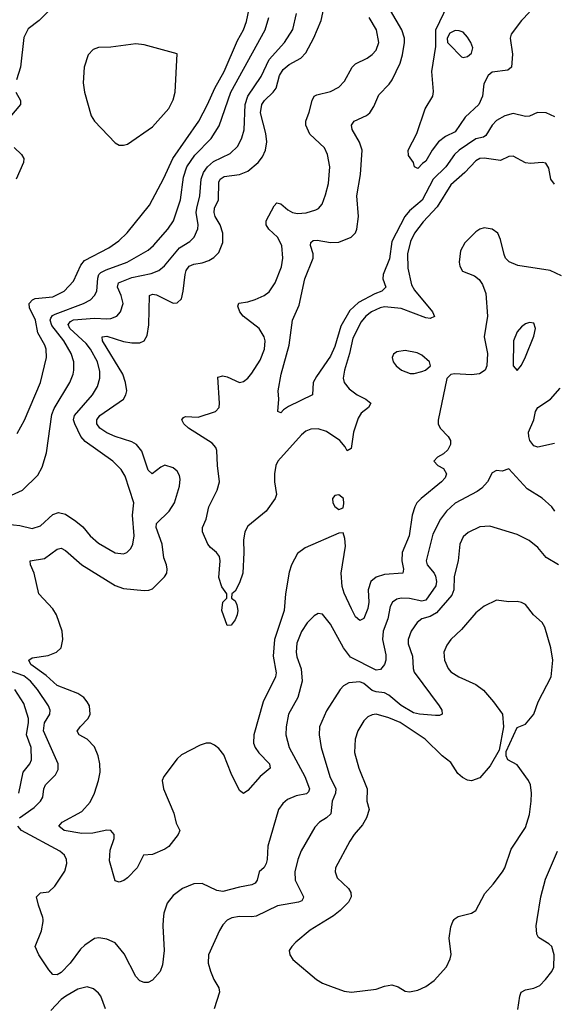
# Model space of a CAD drawing. Header units: inches. Extents: x 1682530 to 1839546, y 640742 to 791647.
# Tile 674 of 923: x 1782990 to 1785569, y 719591 to 724339. Entities that reach past the tile are written whole.
import ezdxf

# ---------------------------------------------------------------- set-up
doc = ezdxf.new("R2010")
doc.units = ezdxf.units.IN
doc.header["$MEASUREMENT"] = 0
doc.layers.add('B7781', color=7, linetype='Continuous')
doc.layers.add('B7782', color=7, linetype='Continuous')

msp = doc.modelspace()

# ---------------------------------------------------------------- linework, layer by layer
at = {"layer": 'B7781', "color": 5}
for points, elevation in [([(1783682.4, 720000), (1783679.8, 719970), (1783686.8, 719850), (1783678.5, 719781.5), (1783666.7, 719750), (1783630, 719707.3), (1783610, 719696.2), (1783590, 719695.6), (1783570, 719703.6), (1783550, 719725.1), (1783494.1, 719834.1), (1783450, 719888.3), (1783410, 719905.1), (1783371.8, 719911.8), (1783350, 719908.7), (1783303.6, 719876.4), (1783283.1, 719856.9), (1783232.9, 719790), (1783190, 719745.1), (1783170, 719733), (1783150, 719734.5), (1783130, 719757), (1783082.6, 719830), (1783064, 719870), (1783095.1, 719944.9), (1783103.4, 719990), (1783102.6, 720000)], 640), ([(1783997.4, 720000), (1783990, 719996.3), (1783970, 719974), (1783952.9, 719947.1), (1783900.7, 719830), (1783899.7, 719790), (1783910, 719750.8), (1783926, 719710), (1783950.4, 719670), (1783953.7, 719650), (1783928.2, 719570)], 660), ([(1784475.1, 720000), (1784391, 719949), (1784322.4, 719890), (1784302.4, 719870), (1784290.5, 719850), (1784293.4, 719830), (1784307.3, 719807.3), (1784421.6, 719710), (1784450, 719692.9), (1784490, 719678), (1784554.7, 719654.7), (1784590, 719648.9), (1784710, 719664.2), (1784750, 719678.4), (1784784.5, 719684.5), (1784815.2, 719675.2), (1784850, 719654.8), (1784870.9, 719650.9), (1784910, 719659.1), (1784950, 719677.1), (1784990, 719706.4), (1785048.6, 719771.4), (1785066.9, 719810), (1785070.9, 719830.9), (1785062.2, 719910), (1785070, 719964.7), (1785079.6, 719990), (1785086.6, 720000)], 680), ([(1785393.9, 719566.1), (1785402, 719630), (1785409.3, 719650), (1785430, 719661.6), (1785470, 719668.8), (1785498.9, 719681.1), (1785526.6, 719710), (1785556.9, 719750), (1785566.3, 719770), (1785568.3, 719830), (1785556.9, 719870), (1785543.1, 719883.1), (1785492.7, 719912.7), (1785485, 719930), (1785481.9, 719970), (1785486.6, 720000)], 660), ([(1783404.2, 719570), (1783381.3, 719630), (1783370, 719645.1), (1783346.3, 719666.3), (1783315.3, 719675.3), (1783270, 719663.8), (1783211.8, 719630), (1783190, 719613.8), (1783139.2, 719560.8)], 660)]:
    msp.add_lwpolyline(points, dxfattribs=dict(at, elevation=elevation))
at = {"layer": 'B7782', "color": 5}
for points, elevation in [([(1785450, 724376), (1785410, 724335.8), (1785360.7, 724270), (1785355.5, 724250), (1785367.3, 724172.7), (1785363, 724110), (1785344.2, 724095.8), (1785270, 724086.1), (1785249.2, 724070.8), (1785229.6, 724030.4), (1785221.9, 723970), (1785204.5, 723930), (1785138.3, 723870), (1785090, 723798.9), (1785044.1, 723775.9), (1785010.1, 723749.9), (1784980.3, 723710), (1784950, 723657.2), (1784933.5, 723646.5), (1784910, 723621.2), (1784895.3, 723630), (1784889, 723650), (1784864.8, 723684.8), (1784863.7, 723710), (1784905.1, 723790), (1784946, 723910), (1784983.6, 723970), (1784986.2, 723993.8), (1784978, 724090), (1784997.1, 724210), (1784997.2, 724290), (1785092.8, 724490)], 540), ([(1783172.9, 724427), (1783083.9, 724336.1), (1783030, 724295.4), (1783010, 724253.2), (1782993.1, 724110), (1782973.8, 724050)], 680), ([(1782976.9, 722343.1), (1783012.5, 722407.5), (1783090.7, 722589.3), (1783119.6, 722710), (1783117.1, 722750), (1783111.1, 722770), (1783077.2, 722830), (1783066.5, 722890), (1783037, 722950), (1783035.2, 722970), (1783051.9, 722988.1), (1783064.9, 722995.1), (1783150, 723003.6), (1783203.7, 723030), (1783250, 723079.2), (1783284.9, 723155.1), (1783302.5, 723177.5), (1783420.3, 723239.7), (1783467.8, 723272.2), (1783508.9, 723311.1), (1783615.2, 723444.8), (1783684.6, 723575.4), (1783728.7, 723670), (1783854, 723850), (1783896.1, 723930), (1783930.8, 724010), (1783975.8, 724090), (1784040.7, 724239.3), (1784069.2, 724290.8), (1784083.4, 724330), (1784104.7, 724430)], 680), ([(1785604.2, 723104.2), (1785549, 723130), (1785393.3, 723153.3), (1785351.6, 723171.6), (1785334, 723190), (1785326.4, 723206.4), (1785310, 723279), (1785296.2, 723310), (1785270, 723329.6), (1785230, 723335.1), (1785210, 723329.6), (1785190, 723315.8), (1785136.7, 723263.3), (1785115.8, 723224.2), (1785110.2, 723170), (1785112.6, 723150), (1785126.8, 723126.8), (1785184.5, 723104.5), (1785206.5, 723086.5), (1785223, 723063), (1785238.7, 723018.7), (1785246.1, 722910), (1785231.4, 722810), (1785246.7, 722730), (1785243.4, 722670), (1785235, 722650), (1785207.8, 722632.2), (1785170, 722626.7), (1785088.3, 722631.7), (1785070, 722628), (1785051.3, 722608.7), (1785008.3, 722408.3), (1785009.5, 722390), (1785017.7, 722370), (1785057.2, 722330), (1785068.1, 722310), (1785069, 722290), (1785055.6, 722264.4), (1785034.1, 722245.9), (1785004.9, 722230), (1784988, 722210), (1785007.3, 722190), (1785034.8, 722174.8), (1785048.9, 722150), (1785043.2, 722130), (1785024.4, 722110), (1784926.2, 722030), (1784906.6, 722010), (1784896.1, 721990), (1784884, 721950), (1784869.5, 721850), (1784835, 721770), (1784834, 721730), (1784841.7, 721690), (1784837.6, 721670), (1784750, 721663.6), (1784710, 721651.5), (1784684, 721630), (1784671.3, 721590), (1784673.7, 721530), (1784670, 721499.5), (1784650, 721451.6), (1784630, 721441.6), (1784610, 721460.5), (1784590, 721498.5), (1784554.5, 721574.5), (1784546.3, 721606.3), (1784540.3, 721670), (1784561.1, 721801.1), (1784558.2, 721838.2), (1784550, 721865.2), (1784530, 721862.4), (1784367.5, 721792.5), (1784330, 721764.8), (1784300.9, 721710), (1784290, 721674.5), (1784272, 721570), (1784265.4, 721490), (1784218.4, 721350), (1784211.9, 721270), (1784227.2, 721190), (1784223.7, 721170), (1784164, 721050), (1784119.2, 720890), (1784118.5, 720850), (1784126, 720830), (1784144, 720804), (1784194.9, 720750), (1784197.4, 720730), (1784150, 720689.1), (1784090, 720622), (1784070, 720607.6), (1784050, 720622), (1784010, 720704.8), (1783974.5, 720794.5), (1783950, 720824.7), (1783930, 720840.2), (1783910, 720849.9), (1783889.5, 720850.5), (1783859.8, 720840.2), (1783770, 720793.6), (1783750, 720774.7), (1783684.8, 720690), (1783676.3, 720670), (1783682.7, 720630), (1783732.8, 720512.8), (1783745.3, 720465.3), (1783763, 720430), (1783754.4, 720410), (1783710, 720351.6), (1783690, 720338.5), (1783630, 720313.6), (1783587.3, 720310), (1783557, 720250), (1783510, 720201.6), (1783491.5, 720188.5), (1783470, 720180.7), (1783450, 720186), (1783422.8, 720282.8), (1783425.9, 720334.1), (1783444.8, 720390), (1783444.7, 720410), (1783430, 720429.7), (1783410, 720431.6), (1783343.2, 720416.8), (1783290, 720415.3), (1783204.5, 720430), (1783178, 720450), (1783194.5, 720470), (1783290, 720521.4), (1783330, 720565.2), (1783351.1, 720610), (1783369.9, 720670), (1783377.5, 720710), (1783376.5, 720750), (1783368.1, 720790), (1783350, 720832.8), (1783315.4, 720870), (1783276.2, 720890), (1783267.6, 720907.6), (1783281.8, 720930), (1783320.3, 720970), (1783329.8, 720990), (1783326.5, 721030), (1783315.7, 721050), (1783298.5, 721070), (1783270.7, 721090.7), (1783170, 721127.8), (1783117.1, 721177.1), (1783044.1, 721230), (1783033.5, 721250), (1783050, 721262.6), (1783127.4, 721272.6), (1783168, 721290), (1783189, 721311), (1783198.4, 721350), (1783194.9, 721390), (1783167.2, 721470), (1783150, 721498.3), (1783082.3, 721570), (1783059.3, 721670), (1783041.2, 721710), (1783039.5, 721730), (1783110, 721741.5), (1783170, 721786), (1783190, 721790.2), (1783210, 721780.2), (1783289.7, 721709.7), (1783450, 721610.8), (1783490, 721595.9), (1783590, 721586.5), (1783612.3, 721587.7), (1783630, 721594.4), (1783688, 721652), (1783699.1, 721670), (1783701.8, 721690), (1783698.2, 721710), (1783684.9, 721744.9), (1783677.5, 721810), (1783648.7, 721890), (1783649.9, 721910), (1783710.6, 721970), (1783736.3, 722010), (1783760.2, 722090), (1783764, 722124), (1783761.1, 722141.1), (1783750, 722162.6), (1783730, 722178.7), (1783690, 722190.7), (1783670, 722181.8), (1783629.6, 722150), (1783610, 722166.3), (1783578.8, 722258.8), (1783554, 722290), (1783530, 722303.2), (1783450, 722329), (1783410, 722347.6), (1783376.2, 722370), (1783361.7, 722390), (1783362, 722410), (1783375.9, 722430), (1783489.8, 722510), (1783501.8, 722530), (1783506.3, 722550), (1783500.4, 722590), (1783486.9, 722630), (1783388.7, 722790), (1783387.2, 722810), (1783410, 722812.7), (1783490, 722787.7), (1783530, 722781.4), (1783570, 722781.2), (1783589.8, 722790.2), (1783604, 722816), (1783612.7, 722867.3), (1783615.6, 723010), (1783630, 723015.3), (1783650, 723011.9), (1783730, 722972.6), (1783750, 722973.4), (1783770, 722994), (1783778.7, 723030), (1783788.2, 723110), (1783793.2, 723130), (1783807, 723150), (1783830, 723160.1), (1783870, 723166.1), (1783901.7, 723178.3), (1783927.1, 723192.9), (1783950, 723217.3), (1783970, 723264.9), (1783970.4, 723310), (1783957.2, 723350), (1783932.8, 723390), (1783927.6, 723410), (1783929.9, 723430.1), (1783949.3, 723470), (1783950, 723555.8), (1783956.8, 723570), (1783976.4, 723583.6), (1784050, 723593.4), (1784090, 723608.5), (1784140.7, 723650), (1784161.5, 723678.5), (1784176.2, 723710), (1784181.5, 723750), (1784177.8, 723790), (1784151.1, 723890), (1784158, 723930), (1784170.4, 723950), (1784212.7, 723990), (1784227.1, 724010), (1784243.8, 724070), (1784260.7, 724099.3), (1784290, 724123.6), (1784346.2, 724153.8), (1784370, 724178.8), (1784408.8, 724251.2), (1784444.6, 724335.4), (1784460.4, 724410)], 620), ([(1785571.5, 723871.5), (1785530, 723889.9), (1785487.5, 723892.5), (1785450, 723873.5), (1785430, 723872), (1785370, 723886.6), (1785330, 723875.1), (1785290, 723852.8), (1785268.6, 723830), (1785239.5, 723780.5), (1785227.7, 723772.3), (1785190, 723764.3), (1785109.6, 723710), (1785088.2, 723690), (1785045.5, 723630), (1784984.5, 723570), (1784931.3, 723468.8), (1784870, 723416.9), (1784848, 723390), (1784785.2, 723270), (1784773.5, 723186.5), (1784743, 723110), (1784742.3, 723090), (1784756.9, 723050), (1784737.1, 723030), (1784702.9, 723017.1), (1784623.7, 722976.3), (1784582.7, 722937.3), (1784538.8, 722861.2), (1784510, 722763.6), (1784490, 722716.9), (1784421.2, 722618.8), (1784406.3, 722590), (1784403, 722530), (1784286.7, 722473.3), (1784261.8, 722458.2), (1784250, 722443.7), (1784235.3, 722450), (1784239.3, 722510), (1784236, 722550), (1784251.5, 722630), (1784289.1, 722770), (1784305.7, 722890), (1784337.7, 722962.3), (1784365.5, 723090), (1784406.2, 723190), (1784406.3, 723210), (1784392.8, 723250), (1784394.6, 723265.4), (1784405.6, 723274.4), (1784424.3, 723275.7), (1784490, 723264.8), (1784530, 723266.3), (1784588.5, 723290), (1784610, 723312), (1784616.5, 723330), (1784623.6, 723390), (1784616.1, 723490), (1784633.2, 723593.2), (1784641.6, 723710), (1784628.5, 723748.5), (1784593.3, 723810), (1784591.2, 723830), (1784602.9, 723850), (1784663.3, 723876.7), (1784678.9, 723890), (1784698.6, 723921.4), (1784722.9, 723977.1), (1784772.3, 724027.7), (1784787.2, 724050), (1784825, 724130), (1784836.8, 724170), (1784846.6, 724230), (1784845.5, 724250), (1784832.9, 724290), (1784751.2, 724430)], 560), ([(1782930, 721907.3), (1782990, 721900.9), (1783050, 721884.9), (1783090, 721898.8), (1783150, 721953.2), (1783176.8, 721963.2), (1783210, 721954.8), (1783260.8, 721920.8), (1783293.6, 721893.6), (1783330, 721850.3), (1783370, 721815.2), (1783450, 721769.1), (1783490, 721763.6), (1783506, 721770), (1783526.3, 721790), (1783536, 721810), (1783542.2, 721850), (1783533.9, 721950), (1783540.3, 722010), (1783498.5, 722138.5), (1783479.8, 722170), (1783438.5, 722210), (1783304.8, 722304.8), (1783284.4, 722330), (1783255.4, 722390), (1783249.9, 722410), (1783253.9, 722430), (1783341.6, 722530), (1783364.8, 722570), (1783376.3, 722610), (1783376.7, 722643.3), (1783364.5, 722690), (1783332, 722750), (1783310, 722778.3), (1783231.8, 722850), (1783223.9, 722870), (1783235.4, 722884.6), (1783250, 722891.9), (1783350, 722900.4), (1783410, 722896.9), (1783430, 722899.1), (1783457.6, 722910), (1783476.8, 722930), (1783488.1, 722970), (1783479.6, 723010), (1783461.1, 723050), (1783466.6, 723070), (1783530, 723096.6), (1783624.6, 723115.4), (1783660.3, 723130), (1783687.6, 723152.4), (1783761.5, 723238.5), (1783809.8, 723270), (1783830.7, 723290), (1783848.4, 723331.6), (1783850.9, 723350), (1783841.9, 723410), (1783843.8, 723430), (1783858.4, 723490), (1783865.4, 723570), (1783877, 723603), (1783895.4, 723630), (1783924, 723656), (1784005.9, 723694.1), (1784042.4, 723730), (1784062.1, 723770), (1784072.2, 723807.8), (1784078.1, 723930), (1784089.9, 723970), (1784155, 724065), (1784193.2, 724146.8), (1784267.3, 724230), (1784307.4, 724292.6), (1784324.9, 724370)], 640), ([(1782950, 722045.8), (1783002.4, 722070), (1783077.8, 722142.2), (1783098.6, 722181.4), (1783119.7, 722250), (1783144.5, 722435.5), (1783156.2, 722463.8), (1783232.2, 722590), (1783248.2, 722630), (1783251.3, 722650), (1783250.5, 722690), (1783237.5, 722730), (1783202.8, 722790), (1783144, 722864), (1783137.2, 722890), (1783140.3, 722899.7), (1783147.9, 722912.1), (1783161.3, 722918.7), (1783297.2, 722970), (1783331.8, 722988.2), (1783351.3, 723008.7), (1783361.7, 723030), (1783367, 723093), (1783371, 723110), (1783380.4, 723119.6), (1783406.3, 723133.7), (1783507.8, 723170), (1783610, 723227.7), (1783635, 723250), (1783704.6, 723330), (1783731.4, 723370), (1783765, 723470), (1783780.4, 723579.6), (1783796.6, 723630), (1783834.3, 723685.7), (1783913.2, 723766.8), (1783952.8, 723827.2), (1784009, 723990), (1784173.7, 724290), (1784191.2, 724350)], 660), ([(1785570, 723546.2), (1785552, 723570), (1785543.3, 723623.3), (1785527.6, 723647.6), (1785510, 723651), (1785454.4, 723645.6), (1785430, 723648.4), (1785370, 723682), (1785350, 723679.8), (1785310, 723660.2), (1785230, 723672), (1785210, 723669.3), (1785190, 723658.9), (1785137.5, 723602.5), (1785070, 723542.9), (1785003.3, 723436.7), (1784936.1, 723363.9), (1784895.2, 723310), (1784874.5, 723270), (1784860.5, 723210), (1784861.6, 723141.6), (1784880, 723060), (1784895.1, 723035.1), (1784980.6, 722930), (1784991.2, 722908.8), (1784970, 722898.9), (1784950, 722901.5), (1784830, 722945.9), (1784750, 722954), (1784728.4, 722950), (1784686.9, 722930), (1784660.4, 722910), (1784637.6, 722882.4), (1784597.1, 722802.9), (1784581.3, 722730), (1784556.1, 722650), (1784550.7, 722610), (1784555.7, 722590), (1784579, 722559), (1784617.5, 722530), (1784659.6, 722510), (1784683.2, 722490), (1784672.9, 722470), (1784637.8, 722442.2), (1784622.5, 722417.5), (1784599.9, 722350), (1784588.5, 722271.5), (1784570, 722260.7), (1784560, 722280), (1784534.8, 722310), (1784470, 722353.5), (1784430, 722366.4), (1784395, 722364.9), (1784370, 722354.8), (1784350, 722337.8), (1784234.4, 722210), (1784225.2, 722190), (1784219.1, 722150), (1784218.7, 722110), (1784229.3, 722050), (1784221.5, 722030), (1784178.6, 721970), (1784090, 721897.3), (1784075.4, 721870), (1784069.1, 721830), (1784071.8, 721770), (1784065.5, 721670), (1784050, 721622.9), (1784030, 721583.7), (1784014, 721570), (1784010.8, 721550), (1784030, 721536.3), (1784037.5, 721517.5), (1784041.8, 721490), (1784038.8, 721470), (1784030, 721444.7), (1784010, 721419.5), (1783990, 721417.2), (1783965.7, 721490), (1783969.8, 721530.2), (1783989.3, 721550), (1783989.4, 721570), (1783964.9, 721604.9), (1783949.9, 721649.9), (1783956.8, 721730), (1783953, 721750), (1783939.3, 721770), (1783910, 721793.3), (1783897.2, 721810), (1783871.6, 721870), (1783872.3, 721890), (1783888.9, 721930), (1783902.6, 721990), (1783941.8, 722070), (1783953.6, 722110), (1783943.5, 722190), (1783941.2, 722261.2), (1783936.2, 722276.2), (1783918, 722298), (1783804.1, 722370), (1783782.2, 722390), (1783771.2, 722410), (1783779.3, 722420.7), (1783790, 722425.2), (1783850, 722422.3), (1783934.7, 722450), (1783951.3, 722468.7), (1783954.2, 722490), (1783945.2, 722614.8), (1783970, 722622.6), (1783990, 722617.8), (1784050, 722590.2), (1784070, 722594.3), (1784090, 722610.3), (1784110, 722635.2), (1784150, 722697.4), (1784170.5, 722750), (1784173.6, 722790), (1784169, 722810), (1784144.4, 722850), (1784067.9, 722910), (1784051.3, 722930), (1784041.8, 722958.2), (1784047.7, 722972.3), (1784090, 722978.6), (1784126.3, 722990), (1784169.9, 723010.1), (1784193, 723027), (1784221.8, 723070), (1784252.9, 723147.1), (1784259.9, 723190), (1784254.2, 723250), (1784233.1, 723290), (1784192.2, 723330), (1784178.6, 723350), (1784179, 723370), (1784217.5, 723442.5), (1784230, 723456.1), (1784250, 723451), (1784282.9, 723422.9), (1784305.5, 723410), (1784330, 723404.5), (1784372.1, 723407.9), (1784418, 723422), (1784431.8, 723428.2), (1784448.6, 723450), (1784465.8, 723494.2), (1784479.9, 723550), (1784485.4, 723630), (1784474.5, 723690), (1784461, 723721), (1784390, 723787.9), (1784369.9, 723830), (1784369.9, 723850), (1784386.5, 723893.5), (1784400.2, 723950), (1784409.9, 723970.1), (1784422.7, 723977.3), (1784490, 723993.9), (1784530, 724013.5), (1784556.8, 724043.2), (1784594, 724110), (1784610, 724126.7), (1784665.5, 724154.5), (1784690, 724172.1), (1784710, 724193.1), (1784722.7, 724230), (1784711.9, 724290), (1784676.5, 724350)], 580), ([(1782971.6, 723990), (1782993.4, 723950), (1782992.9, 723930), (1782942.3, 723870)], 680), ([(1782963.5, 723723.5), (1782998.7, 723690), (1783010.3, 723670), (1783008.8, 723650), (1782972.8, 723570)], 680), ([(1785570, 722295.9), (1785490, 722278.4), (1785470, 722283.9), (1785450.8, 722310), (1785445.7, 722330), (1785445.3, 722350), (1785470.4, 722409.6), (1785478.4, 722450), (1785489.8, 722470), (1785551.2, 722510), (1785597.3, 722562.7)], 620), ([(1785571.5, 721970), (1785557.4, 721990), (1785510, 722032.3), (1785437.4, 722077.4), (1785350, 722172.7), (1785317.5, 722162.5), (1785290, 722165.1), (1785270, 722154.5), (1785246.7, 722110), (1785219.4, 722080.6), (1785196.2, 722063.8), (1785090, 722007.1), (1785049.2, 721970), (1785019.3, 721930), (1784982.2, 721857.8), (1784950.2, 721730), (1784955.2, 721710), (1784989.5, 721670), (1784996, 721656), (1785000.8, 721630), (1784996.8, 721610), (1784950, 721540.5), (1784930, 721535.4), (1784870, 721547.9), (1784830, 721550.5), (1784810, 721545.7), (1784788.6, 721530), (1784777.7, 721510), (1784765.4, 721450), (1784743.9, 721390), (1784740.9, 721350), (1784756.3, 721276.3), (1784756.1, 721250), (1784749.6, 721230), (1784730, 721205.7), (1784710, 721201.7), (1784585.1, 721265.1), (1784551.4, 721310), (1784490, 721424.7), (1784450, 721472), (1784430, 721475.1), (1784410, 721465.1), (1784376.1, 721430), (1784350, 721389.7), (1784327.2, 721332.8), (1784323, 721290), (1784326.7, 721266.7), (1784348.2, 721208.2), (1784352.9, 721150), (1784332.3, 721070), (1784286.2, 720990), (1784275.5, 720930), (1784274.2, 720890), (1784289.4, 720830), (1784364.8, 720690), (1784388.3, 720630), (1784383.8, 720616.2), (1784373.5, 720606.5), (1784324.2, 720595.8), (1784281.8, 720578.2), (1784260, 720560), (1784238, 720530), (1784186.2, 720353.8), (1784183.9, 720290), (1784178.3, 720270), (1784170, 720251.3), (1784144.7, 720230), (1784134.9, 720190), (1784125, 720175), (1784110, 720166.6), (1784050, 720155.9), (1783970, 720134.4), (1783940.4, 720140.4), (1783870, 720174), (1783830, 720172.2), (1783774.9, 720150), (1783730, 720115.1), (1783701.8, 720078.2), (1783685, 720030), (1783682.4, 720000)], 640), ([(1785590, 721709.7), (1785530, 721746), (1785490, 721794.7), (1785447.2, 721827.2), (1785390, 721856.1), (1785257.5, 721897.5), (1785210, 721893), (1785153.3, 721866.7), (1785130, 721845.1), (1785113.8, 721810), (1785106, 721730), (1785085.5, 721654.5), (1785083.8, 721590), (1785075.4, 721564.6), (1785001.2, 721478.8), (1784970, 721461.1), (1784930.1, 721449.9), (1784906.9, 721433.1), (1784878.5, 721390), (1784863.5, 721350), (1784863.9, 721330), (1784885.6, 721270), (1784887.6, 721210), (1784893.2, 721193.2), (1785013.4, 721030), (1785026.5, 721010), (1785028.2, 720990), (1785015.9, 720984.1), (1784996.6, 720983.4), (1784919.3, 720990), (1784890, 720997.4), (1784830, 721031.7), (1784770, 721082.5), (1784750, 721093.2), (1784710, 721097.3), (1784690, 721104.1), (1784650, 721138), (1784630, 721145.9), (1784578.2, 721141.8), (1784552.4, 721127.6), (1784535.6, 721110), (1784470, 721005.6), (1784436.2, 720930), (1784435, 720890), (1784445, 720830), (1784486.4, 720690), (1784514.5, 720630), (1784513.1, 720610), (1784497.9, 720570), (1784490.8, 720510), (1784470, 720490.6), (1784436.9, 720470), (1784414.1, 720445.9), (1784348, 720332), (1784332.3, 720290), (1784317.7, 720230), (1784318.6, 720190), (1784359.7, 720110), (1784357.5, 720102.5), (1784351.4, 720090), (1784335.6, 720084.4), (1784233.8, 720066.2), (1784130, 720015.9), (1784110, 720012.5), (1784050, 720014.5), (1784012.5, 720007.5), (1783997.4, 720000)], 660), ([(1785086.6, 720000), (1785090, 720004.9), (1785105.4, 720014.6), (1785170, 720030.3), (1785190, 720044.2), (1785234.4, 720125.6), (1785274.7, 720170), (1785319.7, 720230), (1785331.1, 720250), (1785360.6, 720339.4), (1785430, 720444), (1785450, 720506), (1785457.8, 720570), (1785459.3, 720610), (1785453.6, 720650), (1785444.4, 720670), (1785390, 720746.6), (1785345.2, 720770), (1785337, 720790), (1785336.2, 720810), (1785390, 720926), (1785430, 720942.8), (1785470, 720991), (1785491.3, 721050), (1785553.3, 721170), (1785561.5, 721250), (1785552.1, 721310), (1785523, 721410), (1785510, 721432), (1785468.7, 721468.7), (1785430, 721518.4), (1785410, 721529.6), (1785390, 721533.6), (1785350, 721531.5), (1785290, 721539.7), (1785230, 721511.8), (1785190, 721479.6), (1785121.7, 721398.3), (1785070.4, 721350), (1785050, 721322.7), (1785036.4, 721290), (1785038.7, 721250), (1785057, 721210), (1785070, 721194.4), (1785107.7, 721170), (1785190, 721133.1), (1785226.7, 721106.7), (1785275.8, 721050), (1785318.4, 720990), (1785324.6, 720930), (1785303.4, 720816.6), (1785259.6, 720740.4), (1785210, 720682.9), (1785170, 720669.4), (1785150, 720672.7), (1785125.4, 720685.4), (1785104.2, 720704.2), (1785070, 720757.6), (1785028.6, 720788.6), (1784946.3, 720870), (1784826, 720950), (1784770, 720973.2), (1784710, 720990.6), (1784690, 720987.6), (1784670, 720977.7), (1784650, 720958.9), (1784621.8, 720910), (1784608.4, 720870), (1784605.5, 720805.5), (1784625.2, 720730), (1784666.3, 720630), (1784664.9, 720570), (1784676.1, 720530), (1784663.5, 720490), (1784643.2, 720456.8), (1784602.8, 720410), (1784582.1, 720377.9), (1784514, 720250), (1784512, 720230), (1784521.3, 720201.3), (1784575.8, 720150), (1784587.2, 720130), (1784588.4, 720110), (1784576.2, 720083.8), (1784536.6, 720043.4), (1784503, 720017), (1784475.1, 720000)], 680), ([(1782988.3, 720490), (1783059.1, 720540.9), (1783089.8, 720570), (1783101.1, 720590), (1783106.3, 720630), (1783114, 720650), (1783162.3, 720697.7), (1783175.8, 720724.2), (1783174.6, 720750), (1783104.9, 720910), (1783110, 720948.5), (1783135.6, 720990), (1783137.2, 721010), (1783128.4, 721030), (1783075.2, 721110), (1783041.1, 721150), (1783010, 721175.7), (1782950, 721196.5)], 640), ([(1782985, 720610), (1783007.1, 720710), (1783038.6, 720750), (1783046.4, 720770), (1783045.4, 720830), (1783022.4, 720890), (1783032.9, 720950), (1783032.2, 720970), (1783010, 721042), (1782966, 721110)], 660), ([(1783102.6, 720000), (1783101.7, 720010), (1783079.9, 720070), (1783071.4, 720108.6), (1783090, 720128.4), (1783130, 720134), (1783158.7, 720161.3), (1783207.3, 720232.7), (1783216.9, 720270), (1783215.4, 720290), (1783205.1, 720310), (1783184, 720330), (1782998.5, 720430), (1782980.2, 720450)], 640), ([(1785486.6, 720000), (1785504.1, 720110), (1785525.9, 720194.1), (1785584.6, 720330)], 660)]:
    msp.add_lwpolyline(points, dxfattribs=dict(at, elevation=elevation))
for points, elevation in [([(1785090, 724287), (1785064.9, 724275.1), (1785052.3, 724250), (1785054.4, 724230), (1785061, 724221), (1785120.9, 724160.9), (1785130, 724156.9), (1785150, 724161.2), (1785170, 724177.7), (1785175.9, 724204.1), (1785166.7, 724230), (1785150, 724255.3), (1785130, 724278.8), (1785110, 724286.2)], 540), ([(1783550, 724223.4), (1783430, 724206.5), (1783370, 724205.8), (1783344, 724196), (1783319.8, 724170), (1783301.2, 724110), (1783295.6, 724035.6), (1783302.3, 723990), (1783335, 723875), (1783350.4, 723850), (1783450, 723746), (1783470, 723734.4), (1783490, 723733.7), (1783510, 723739.5), (1783630, 723823.2), (1783710, 723911.5), (1783730, 723952.4), (1783740.2, 723990), (1783750, 724175.3), (1783590, 724218.4)], 720), ([(1785450, 722879.7), (1785430, 722873), (1785410, 722858.4), (1785390, 722834.5), (1785372, 722790), (1785370.4, 722670.4), (1785390, 722647.7), (1785410, 722673), (1785430, 722713), (1785470, 722813), (1785477.7, 722850), (1785470, 722875.6)], 640), ([(1784850, 722743.5), (1784810, 722738), (1784793.8, 722726.2), (1784786.5, 722710), (1784791.7, 722690), (1784806.3, 722670), (1784832.2, 722650), (1784873.5, 722633.5), (1784893.2, 722633.2), (1784930, 722643.5), (1784947.6, 722650), (1784971.8, 722670), (1784966.9, 722690), (1784930, 722721), (1784907.6, 722732.4)], 620), ([(1784530, 722047.4), (1784510, 722044.4), (1784498.6, 722030), (1784500.7, 722010), (1784510, 721992.4), (1784530, 721977.6), (1784550, 721986), (1784554.1, 722005.9), (1784551.3, 722030)], 620)]:
    msp.add_lwpolyline(points, close=True, dxfattribs=dict(at, elevation=elevation))

doc.saveas('drawing.dxf')
